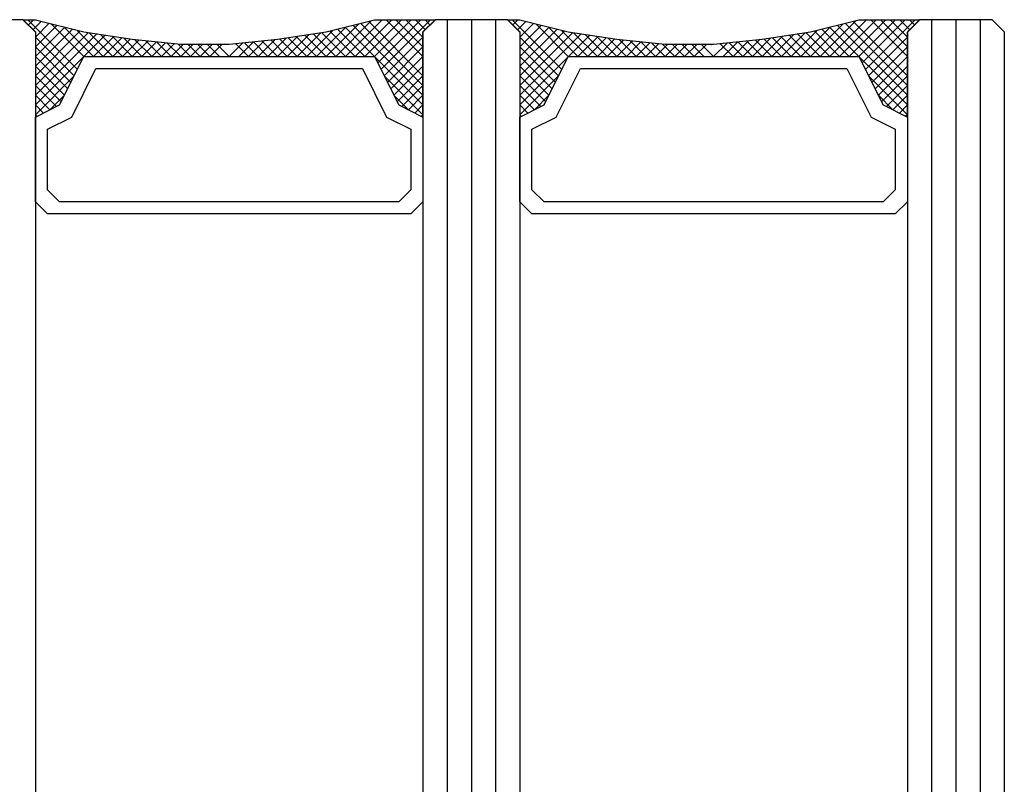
# Model space of a CAD drawing. Extents: x 4615668 to 9294084, y 5325188 to 10688993.
# Tile 457 of 656: x 4636259.74 to 4636263.8, y 5332303.67 to 5332306.83. Entities that reach past the tile are written whole.
import ezdxf

# ---------------------------------------------------------------- set-up
doc = ezdxf.new("R2010")
doc.units = 0
doc.header["$MEASUREMENT"] = 0
doc.layers.add('CrossSectionsGlass', color=7, linetype='Continuous')

msp = doc.modelspace()

# ---------------------------------------------------------------- linework, layer by layer
at = {"layer": 'CrossSectionsGlass'}
for p, q in [((4636259.7507, 5332306.8276), (4636258.9707, 5332306.8276)), ((4636259.8007, 5332306.7776), (4636259.7507, 5332306.8276)), ((4636259.7927, 5332306.8276), (4636259.7707, 5332306.8056)), ((4636259.7707, 5332306.8256), (4636259.974, 5332306.6223)), ((4636259.8247, 5332306.8196), (4636259.7907, 5332306.7856)), ((4636259.8674, 5332306.809), (4636260.0007, 5332306.6756)), ((4636261.1447, 5332306.8116), (4636261.4007, 5332306.5556)), ((4636261.1767, 5332306.8196), (4636261.4007, 5332306.5956)), ((4636261.3507, 5332306.8256), (4636261.2007, 5332306.6756)), ((4636261.3907, 5332306.8256), (4636261.214, 5332306.649)), ((4636261.4307, 5332306.8256), (4636261.2274, 5332306.6223)), ((4636261.2507, 5332306.8256), (4636261.4007, 5332306.6756)), ((4636261.2907, 5332306.8256), (4636261.4007, 5332306.7156)), ((4636261.3307, 5332306.8256), (4636261.4007, 5332306.7556)), ((4636261.3707, 5332306.8256), (4636261.4107, 5332306.7856)), ((4636261.4007, 5332306.7776), (4636261.4507, 5332306.8276)), ((4636261.4107, 5332306.8256), (4636261.4307, 5332306.8056)), ((4636261.7507, 5332306.8276), (4636261.4507, 5332306.8276)), ((4636261.5007, 5332306.8276), (4636261.5007, 5332041.0276)), ((4636261.6007, 5332306.8276), (4636261.6007, 5332041.0276)), ((4636261.7007, 5332306.8276), (4636261.7007, 5332041.0276)), ((4636261.8007, 5332306.7776), (4636261.7507, 5332306.8276)), ((4636261.7927, 5332306.8276), (4636261.7707, 5332306.8056)), ((4636261.7707, 5332306.8256), (4636261.974, 5332306.6223)), ((4636261.8247, 5332306.8196), (4636261.7907, 5332306.7856)), ((4636261.8674, 5332306.809), (4636262.0007, 5332306.6756)), ((4636263.1447, 5332306.8116), (4636263.4007, 5332306.5556)), ((4636263.1767, 5332306.8196), (4636263.4007, 5332306.5956)), ((4636263.3507, 5332306.8256), (4636263.2007, 5332306.6756)), ((4636263.3907, 5332306.8256), (4636263.214, 5332306.649)), ((4636263.4307, 5332306.8256), (4636263.2274, 5332306.6223)), ((4636263.2507, 5332306.8256), (4636263.4007, 5332306.6756)), ((4636263.2907, 5332306.8256), (4636263.4007, 5332306.7156)), ((4636263.3307, 5332306.8256), (4636263.4007, 5332306.7556)), ((4636263.3707, 5332306.8256), (4636263.4107, 5332306.7856)), ((4636263.4007, 5332306.7776), (4636263.4507, 5332306.8276)), ((4636263.4107, 5332306.8256), (4636263.4307, 5332306.8056)), ((4636263.7507, 5332306.8276), (4636263.4507, 5332306.8276)), ((4636263.5007, 5332306.8276), (4636263.5007, 5332041.0276)), ((4636263.6007, 5332306.8276), (4636263.6007, 5332041.0276)), ((4636263.7007, 5332306.8276), (4636263.7007, 5332041.0276)), ((4636263.8007, 5332306.7776), (4636263.7507, 5332306.8276)), ((4636259.8007, 5332306.7776), (4636259.8007, 5332041.0776)), ((4636261.0807, 5332306.7956), (4636261.4007, 5332306.4756)), ((4636261.4007, 5332306.7776), (4636261.4007, 5332041.0776)), ((4636261.8007, 5332306.7776), (4636261.8007, 5332041.0776)), ((4636263.0807, 5332306.7956), (4636263.4007, 5332306.4756)), ((4636263.4007, 5332306.7776), (4636263.4007, 5332041.0776)), ((4636263.8007, 5332306.7776), (4636263.8007, 5332041.0776)), ((4636260.5107, 5332306.7256), (4636260.5607, 5332306.6756)), ((4636260.5907, 5332306.7256), (4636260.5916, 5332306.7247)), ((4636260.7007, 5332306.7356), (4636260.6407, 5332306.6756)), ((4636261.4007, 5332306.7156), (4636261.254, 5332306.569)), ((4636262.5107, 5332306.7256), (4636262.5607, 5332306.6756)), ((4636262.5907, 5332306.7256), (4636262.5916, 5332306.7247)), ((4636262.7007, 5332306.7356), (4636262.6407, 5332306.6756)), ((4636263.4007, 5332306.7156), (4636263.254, 5332306.569)), ((4636261.4007, 5332306.6756), (4636261.2674, 5332306.5423)), ((4636263.4007, 5332306.6756), (4636263.2674, 5332306.5423)), ((4636261.4007, 5332306.5956), (4636261.294, 5332306.489)), ((4636263.4007, 5332306.5956), (4636263.294, 5332306.489)), ((4636261.4007, 5332306.5556), (4636261.314, 5332306.469)), ((4636263.4007, 5332306.5556), (4636263.314, 5332306.469)), ((4636261.4007, 5332306.4756), (4636261.3674, 5332306.4423)), ((4636263.4007, 5332306.4756), (4636263.3674, 5332306.4423))]:
    msp.add_line(p, q, dxfattribs=at)
at = {"layer": 'CrossSectionsGlass', "flags": 128}
for points in [[(4636259.8007, 5332306.4256), (4636259.9007, 5332306.4756), (4636260.0007, 5332306.6756), (4636261.2007, 5332306.6756), (4636261.3007, 5332306.4756), (4636261.4007, 5332306.4256), (4636261.4007, 5332306.7756), (4636261.4507, 5332306.8256), (4636261.2007, 5332306.8256), (4636261.0007, 5332306.7756), (4636260.8007, 5332306.7456), (4636260.6007, 5332306.7256), (4636260.4007, 5332306.7256), (4636260.2007, 5332306.7456), (4636260.0007, 5332306.7756), (4636259.8007, 5332306.8256), (4636259.7507, 5332306.8256), (4636259.8007, 5332306.7756), (4636259.8007, 5332306.4256)], [(4636259.8567, 5332306.8116), (4636259.8007, 5332306.7556), (4636259.9607, 5332306.5956), (4636259.8007, 5332306.4356), (4636259.8074, 5332306.429)], [(4636259.8887, 5332306.8036), (4636259.8007, 5332306.7156), (4636259.9474, 5332306.569)], [(4636261.134, 5332306.809), (4636261.0007, 5332306.6756), (4636260.9137, 5332306.7626)], [(4636261.1874, 5332306.8223), (4636261.0407, 5332306.6756), (4636260.9485, 5332306.7678)], [(4636261.2307, 5332306.8256), (4636261.0807, 5332306.6756), (4636260.9833, 5332306.773)], [(4636261.2707, 5332306.8256), (4636261.1207, 5332306.6756), (4636261.0167, 5332306.7796)], [(4636261.3107, 5332306.8256), (4636261.1607, 5332306.6756), (4636261.0487, 5332306.7876)], [(4636261.4007, 5332306.6356), (4636261.2807, 5332306.5156), (4636261.3407, 5332306.4556), (4636261.4007, 5332306.5156), (4636261.1127, 5332306.8036)], [(4636261.8007, 5332306.4256), (4636261.9007, 5332306.4756), (4636262.0007, 5332306.6756), (4636263.2007, 5332306.6756), (4636263.3007, 5332306.4756), (4636263.4007, 5332306.4256), (4636263.4007, 5332306.7756), (4636263.4507, 5332306.8256), (4636263.2007, 5332306.8256), (4636263.0007, 5332306.7756), (4636262.8007, 5332306.7456), (4636262.6007, 5332306.7256), (4636262.4007, 5332306.7256), (4636262.2007, 5332306.7456), (4636262.0007, 5332306.7756), (4636261.8007, 5332306.8256), (4636261.7507, 5332306.8256), (4636261.8007, 5332306.7756), (4636261.8007, 5332306.4256)], [(4636261.8567, 5332306.8116), (4636261.8007, 5332306.7556), (4636261.9607, 5332306.5956), (4636261.8007, 5332306.4356), (4636261.8074, 5332306.429)], [(4636261.8887, 5332306.8036), (4636261.8007, 5332306.7156), (4636261.9474, 5332306.569)], [(4636263.134, 5332306.809), (4636263.0007, 5332306.6756), (4636262.9137, 5332306.7626)], [(4636263.1874, 5332306.8223), (4636263.0407, 5332306.6756), (4636262.9485, 5332306.7678)], [(4636263.2307, 5332306.8256), (4636263.0807, 5332306.6756), (4636262.9833, 5332306.773)], [(4636263.2707, 5332306.8256), (4636263.1207, 5332306.6756), (4636263.0167, 5332306.7796)], [(4636263.3107, 5332306.8256), (4636263.1607, 5332306.6756), (4636263.0487, 5332306.7876)], [(4636263.4007, 5332306.6356), (4636263.2807, 5332306.5156), (4636263.3407, 5332306.4556), (4636263.4007, 5332306.5156), (4636263.1127, 5332306.8036)], [(4636259.9207, 5332306.7956), (4636259.8007, 5332306.6756), (4636259.934, 5332306.5423)], [(4636259.9527, 5332306.7876), (4636259.8007, 5332306.6356), (4636259.9207, 5332306.5156), (4636259.8607, 5332306.4556), (4636259.8007, 5332306.5156), (4636260.0529, 5332306.7678)], [(4636259.9847, 5332306.7796), (4636259.8007, 5332306.5956), (4636259.9074, 5332306.489)], [(4636260.0181, 5332306.773), (4636259.8007, 5332306.5556), (4636259.8874, 5332306.469)], [(4636260.0876, 5332306.7626), (4636259.8007, 5332306.4756), (4636259.834, 5332306.4423)], [(4636260.1224, 5332306.7574), (4636260.0407, 5332306.6756), (4636259.9207, 5332306.7956)], [(4636260.1572, 5332306.7522), (4636260.0807, 5332306.6756), (4636259.974, 5332306.7823)], [(4636260.192, 5332306.7469), (4636260.1207, 5332306.6756), (4636260.0242, 5332306.7721)], [(4636260.228, 5332306.7429), (4636260.1607, 5332306.6756), (4636260.0713, 5332306.765)], [(4636260.2643, 5332306.7393), (4636260.2007, 5332306.6756), (4636260.1183, 5332306.758)], [(4636260.883, 5332306.758), (4636260.8007, 5332306.6756), (4636260.7371, 5332306.7393)], [(4636260.9301, 5332306.765), (4636260.8407, 5332306.6756), (4636260.7734, 5332306.7429)], [(4636260.9772, 5332306.7721), (4636260.8807, 5332306.6756), (4636260.8094, 5332306.7469)], [(4636261.0274, 5332306.7823), (4636260.9207, 5332306.6756), (4636260.8442, 5332306.7522)], [(4636261.0807, 5332306.7956), (4636260.9607, 5332306.6756), (4636260.8789, 5332306.7574)], [(4636261.4007, 5332306.7556), (4636261.2407, 5332306.5956), (4636261.4007, 5332306.4356), (4636261.394, 5332306.429)], [(4636261.9207, 5332306.7956), (4636261.8007, 5332306.6756), (4636261.934, 5332306.5423)], [(4636261.9527, 5332306.7876), (4636261.8007, 5332306.6356), (4636261.9207, 5332306.5156), (4636261.8607, 5332306.4556), (4636261.8007, 5332306.5156), (4636262.0529, 5332306.7678)], [(4636261.9847, 5332306.7796), (4636261.8007, 5332306.5956), (4636261.9074, 5332306.489)], [(4636262.0181, 5332306.773), (4636261.8007, 5332306.5556), (4636261.8874, 5332306.469)], [(4636262.0876, 5332306.7626), (4636261.8007, 5332306.4756), (4636261.834, 5332306.4423)], [(4636262.1224, 5332306.7574), (4636262.0407, 5332306.6756), (4636261.9207, 5332306.7956)], [(4636262.1572, 5332306.7522), (4636262.0807, 5332306.6756), (4636261.974, 5332306.7823)], [(4636262.192, 5332306.7469), (4636262.1207, 5332306.6756), (4636262.0242, 5332306.7721)], [(4636262.228, 5332306.7429), (4636262.1607, 5332306.6756), (4636262.0713, 5332306.765)], [(4636262.2643, 5332306.7393), (4636262.2007, 5332306.6756), (4636262.1183, 5332306.758)], [(4636262.883, 5332306.758), (4636262.8007, 5332306.6756), (4636262.7371, 5332306.7393)], [(4636262.9301, 5332306.765), (4636262.8407, 5332306.6756), (4636262.7734, 5332306.7429)], [(4636262.9772, 5332306.7721), (4636262.8807, 5332306.6756), (4636262.8094, 5332306.7469)], [(4636263.0274, 5332306.7823), (4636262.9207, 5332306.6756), (4636262.8442, 5332306.7522)], [(4636263.0807, 5332306.7956), (4636262.9607, 5332306.6756), (4636262.8789, 5332306.7574)], [(4636263.4007, 5332306.7556), (4636263.2407, 5332306.5956), (4636263.4007, 5332306.4356), (4636263.394, 5332306.429)], [(4636260.3007, 5332306.7356), (4636260.2407, 5332306.6756), (4636260.1654, 5332306.7509)], [(4636260.3371, 5332306.732), (4636260.2807, 5332306.6756), (4636260.2118, 5332306.7445)], [(4636260.3734, 5332306.7284), (4636260.3207, 5332306.6756), (4636260.2562, 5332306.7401)], [(4636260.4107, 5332306.7256), (4636260.3607, 5332306.6756), (4636260.3007, 5332306.7356)], [(4636260.4507, 5332306.7256), (4636260.4007, 5332306.6756), (4636260.3451, 5332306.7312)], [(4636260.4907, 5332306.7256), (4636260.4407, 5332306.6756), (4636260.3896, 5332306.7267)], [(4636260.5307, 5332306.7256), (4636260.4807, 5332306.6756), (4636260.4307, 5332306.7256)], [(4636260.5707, 5332306.7256), (4636260.5207, 5332306.6756), (4636260.4707, 5332306.7256)], [(4636260.6562, 5332306.7312), (4636260.6007, 5332306.6756), (4636260.5507, 5332306.7256)], [(4636260.7451, 5332306.7401), (4636260.6807, 5332306.6756), (4636260.628, 5332306.7284)], [(4636260.7896, 5332306.7445), (4636260.7207, 5332306.6756), (4636260.6643, 5332306.732)], [(4636260.836, 5332306.7509), (4636260.7607, 5332306.6756), (4636260.7007, 5332306.7356)], [(4636262.3007, 5332306.7356), (4636262.2407, 5332306.6756), (4636262.1654, 5332306.7509)], [(4636262.3371, 5332306.732), (4636262.2807, 5332306.6756), (4636262.2118, 5332306.7445)], [(4636262.3734, 5332306.7284), (4636262.3207, 5332306.6756), (4636262.2562, 5332306.7401)], [(4636262.4107, 5332306.7256), (4636262.3607, 5332306.6756), (4636262.3007, 5332306.7356)], [(4636262.4507, 5332306.7256), (4636262.4007, 5332306.6756), (4636262.3451, 5332306.7312)], [(4636262.4907, 5332306.7256), (4636262.4407, 5332306.6756), (4636262.3896, 5332306.7267)], [(4636262.5307, 5332306.7256), (4636262.4807, 5332306.6756), (4636262.4307, 5332306.7256)], [(4636262.5707, 5332306.7256), (4636262.5207, 5332306.6756), (4636262.4707, 5332306.7256)], [(4636262.6562, 5332306.7312), (4636262.6007, 5332306.6756), (4636262.5507, 5332306.7256)], [(4636262.7451, 5332306.7401), (4636262.6807, 5332306.6756), (4636262.628, 5332306.7284)], [(4636262.7896, 5332306.7445), (4636262.7207, 5332306.6756), (4636262.6643, 5332306.732)], [(4636262.836, 5332306.7509), (4636262.7607, 5332306.6756), (4636262.7007, 5332306.7356)], [(4636261.4007, 5332306.0756), (4636261.3507, 5332306.0256), (4636259.8507, 5332306.0256), (4636259.8007, 5332306.0756), (4636259.8007, 5332306.4256), (4636259.9007, 5332306.4756), (4636260.0007, 5332306.6756), (4636261.2007, 5332306.6756), (4636261.3007, 5332306.4756), (4636261.4007, 5332306.4256), (4636261.4007, 5332306.0756)], [(4636263.4007, 5332306.0756), (4636263.3507, 5332306.0256), (4636261.8507, 5332306.0256), (4636261.8007, 5332306.0756), (4636261.8007, 5332306.4256), (4636261.9007, 5332306.4756), (4636262.0007, 5332306.6756), (4636263.2007, 5332306.6756), (4636263.3007, 5332306.4756), (4636263.4007, 5332306.4256), (4636263.4007, 5332306.0756)], [(4636261.3507, 5332306.1256), (4636261.3007, 5332306.0756), (4636259.9007, 5332306.0756), (4636259.8507, 5332306.1256), (4636259.8507, 5332306.3756), (4636259.9507, 5332306.4256), (4636260.0507, 5332306.6256), (4636261.1507, 5332306.6256), (4636261.2507, 5332306.4256), (4636261.3507, 5332306.3756), (4636261.3507, 5332306.1256)], [(4636263.3507, 5332306.1256), (4636263.3007, 5332306.0756), (4636261.9007, 5332306.0756), (4636261.8507, 5332306.1256), (4636261.8507, 5332306.3756), (4636261.9507, 5332306.4256), (4636262.0507, 5332306.6256), (4636263.1507, 5332306.6256), (4636263.2507, 5332306.4256), (4636263.3507, 5332306.3756), (4636263.3507, 5332306.1256)]]:
    msp.add_lwpolyline(points, dxfattribs=at)

doc.saveas('drawing.dxf')
